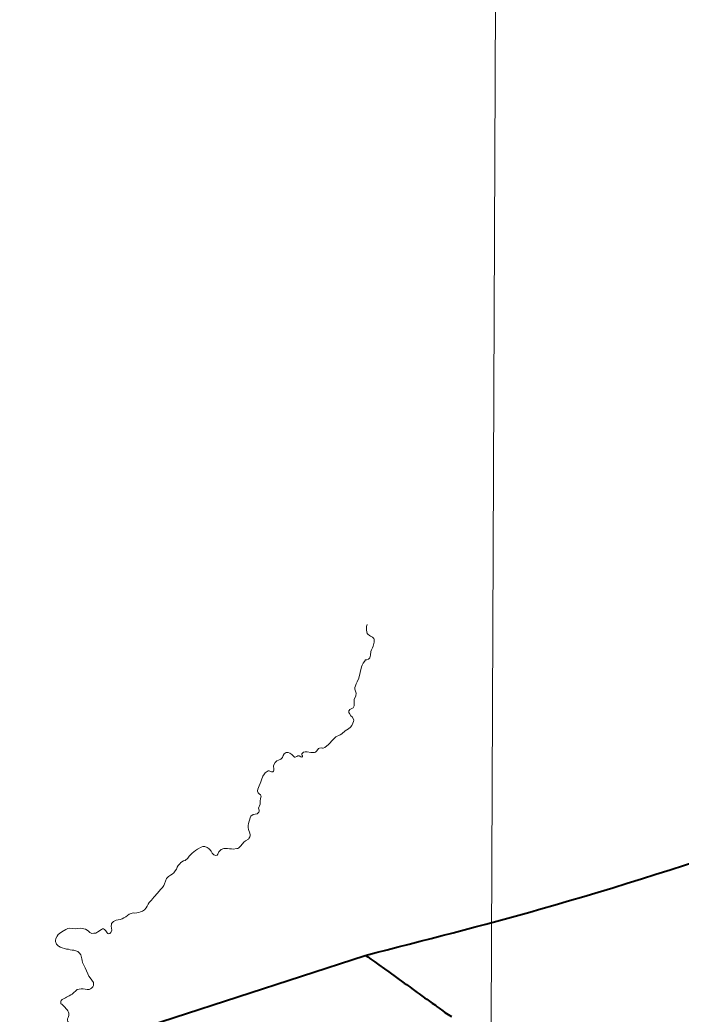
# Model space of a CAD drawing. Extents: x 553962 to 842807, y 8883888 to 9032388.
# Drawn here: x 595213 to 597188, y 8916524 to 8919494 of the extents above; entities that cross this region are included whole.
import ezdxf

# ---------------------------------------------------------------- set-up
doc = ezdxf.new("R2010")
doc.units = 0
doc.header["$LTSCALE"] = 160
doc.layers.add('6', color=7, linetype='Continuous', lineweight=13)

msp = doc.modelspace()

# ---------------------------------------------------------------- linework, layer by layer
at = {"layer": '6', "lineweight": 40}
msp.add_line((590967.2, 8914985.2), (596244.3, 8916699.1), dxfattribs=at)
at = {"layer": '6'}
for points in [[(596655.5, 8924715.8), (596593.3, 8909930.3), (596541.3, 8898204.5)], [(596250.8, 8917687.3), (596248.7, 8917681.4), (596248.1, 8917671), (596249, 8917665.2), (596250.3, 8917660.7), (596252.4, 8917658.3), (596257.1, 8917654.4), (596260, 8917652.4), (596265.8, 8917650), (596270.7, 8917645.6), (596271.6, 8917643.7), (596271.6, 8917639.8), (596271.1, 8917634.4), (596268.2, 8917622.7), (596266.4, 8917617.8), (596263.4, 8917612), (596261.6, 8917606.8), (596260.5, 8917595.7), (596257.9, 8917588.2), (596255.4, 8917584.5), (596254.1, 8917583.7), (596249.3, 8917582.1), (596247.7, 8917582.2), (596245.3, 8917581.6), (596243.9, 8917580.7), (596243.9, 8917579.6), (596241.9, 8917577.3), (596238.1, 8917571.8), (596235.6, 8917566.4), (596233.7, 8917560.8), (596225.3, 8917527.3), (596220.9, 8917516.5), (596217.8, 8917510.6), (596215.1, 8917504.6), (596213.8, 8917499.6), (596214, 8917494.4), (596216, 8917488.3), (596217.2, 8917482.2), (596216.5, 8917474.5), (596212, 8917463.7), (596211.4, 8917457.9), (596212, 8917444.1), (596208.6, 8917438.8), (596198.3, 8917433.1), (596196.1, 8917430.4), (596195.8, 8917429.7), (596196, 8917424.9), (596198, 8917421.9), (596202, 8917414.9), (596206.1, 8917410.2), (596210.3, 8917401.9), (596209.8, 8917398), (596207.8, 8917392.2), (596204.3, 8917386.2), (596200.2, 8917380.3), (596194.8, 8917375.6), (596184.8, 8917369.3), (596174.7, 8917360.8), (596169.5, 8917357.7), (596156.6, 8917352.1), (596148.4, 8917343.8), (596135.3, 8917328.5), (596124.4, 8917319.8), (596118.9, 8917317.7), (596117.4, 8917317.7), (596113, 8917318.7), (596108, 8917318.5), (596105.3, 8917317.5), (596102.6, 8917314.5), (596099.2, 8917309.4), (596096.2, 8917306.2), (596092.9, 8917305.2), (596082.5, 8917305), (596071, 8917307.3), (596065.1, 8917307.5), (596059.9, 8917305.8), (596055.6, 8917301.1), (596055.1, 8917299.1), (596056.1, 8917296.6), (596057.1, 8917295.3), (596057.1, 8917292.5), (596056.6, 8917291.9), (596055.6, 8917291.5), (596054.9, 8917291.5), (596052, 8917292.5), (596047.6, 8917295.3), (596044.3, 8917295.4), (596043.6, 8917295.2), (596040.6, 8917293.5), (596035.6, 8917291.4), (596033.7, 8917290.9), (596033, 8917291.3), (596024.9, 8917299.5), (596019.8, 8917302.8), (596014.1, 8917305.2), (596009.1, 8917305.2), (596008.2, 8917305), (596002.9, 8917301.2), (595999.8, 8917296.2), (595997.1, 8917290.3), (595992.6, 8917285.1)], [(595992.6, 8917285.1), (595992.6, 8917285.1), (595986, 8917282), (595980.3, 8917279.9), (595975.9, 8917274.9), (595970.5, 8917266.3), (595970.4, 8917262.8), (595971.7, 8917256.9), (595971.4, 8917251.8), (595970.4, 8917249.2), (595968.2, 8917247.5), (595964.2, 8917247.1), (595957.9, 8917250.8), (595954.3, 8917250.6), (595945.7, 8917244.3), (595943.8, 8917240.9), (595939.2, 8917234.2), (595934.7, 8917223), (595933.1, 8917217.3), (595925.8, 8917200.6), (595924.2, 8917195.2), (595923, 8917190.3), (595923.1, 8917189.1), (595925.2, 8917184.7), (595927.4, 8917181.8), (595932.2, 8917178.9), (595933.5, 8917175.1), (595933.1, 8917172.1), (595931.4, 8917166.4), (595930.6, 8917161), (595930.6, 8917151)], [(595930.6, 8917151), (595925.3, 8917139.2), (595925.5, 8917138.4), (595927.9, 8917132.6), (595927.8, 8917129.4), (595926.4, 8917126.7), (595921.8, 8917122.2), (595909.9, 8917119.5), (595902.8, 8917114.8), (595900.6, 8917110.3), (595895.6, 8917092.5), (595894.9, 8917086.6), (595894.9, 8917080.8), (595895.8, 8917075.3), (595899.5, 8917064.5), (595900.8, 8917059.1), (595900.8, 8917055.3), (595900.3, 8917053.4), (595897, 8917047.9), (595895.5, 8917045.9), (595886.5, 8917041.5), (595881.7, 8917037.4), (595872.7, 8917026.1), (595866.1, 8917019.1), (595863.7, 8917017.9), (595861.3, 8917017.8), (595850.5, 8917016.4), (595844.8, 8917017), (595839.2, 8917017.2), (595833, 8917018.5), (595822.7, 8917018.5), (595814, 8917015.7), (595811.2, 8917012.6), (595807.6, 8917008), (595804.1, 8917001.3), (595802.3, 8916998.8), (595801.6, 8916998.5), (595797.7, 8916997.6), (595794.9, 8916998.2), (595792.6, 8916999.3), (595789.7, 8917001.9), (595787.4, 8917004.8), (595783.9, 8917010.5), (595778.5, 8917017.1), (595776.8, 8917017.5), (595775.9, 8917018.8), (595772.1, 8917021), (595765.3, 8917023.8), (595759.6, 8917023.8), (595754.2, 8917022), (595743.2, 8917015.9), (595737.9, 8917012.4), (595727.4, 8917004.5), (595723.2, 8917000.5), (595718.9, 8916995.4), (595714.4, 8916989.4), (595706.9, 8916982.7), (595706.2, 8916982.2), (595701.9, 8916981.1), (595696.7, 8916978.2), (595692.9, 8916975.7), (595691.4, 8916973.6), (595686.2, 8916968), (595683.2, 8916962.4), (595680.7, 8916956.7)], [(595680.7, 8916956.7), (595677.2, 8916951.3), (595673, 8916945.9), (595667.6, 8916941.7), (595662.7, 8916938.8), (595657.4, 8916935.1), (595651.2, 8916928.3), (595644.9, 8916912.5), (595642.6, 8916907.3), (595642.6, 8916907.3), (595638.8, 8916901.8), (595633.1, 8916895.6), (595624.1, 8916884.5), (595614, 8916873.5), (595609.5, 8916867.8), (595605.7, 8916863.5), (595599.3, 8916857.1), (595595.9, 8916851.8), (595593.3, 8916846), (595590.2, 8916840.6), (595585.5, 8916835.2), (595578.8, 8916830.7), (595573.4, 8916828.7), (595568.7, 8916827.4), (595556.8, 8916825.3), (595551, 8916826), (595545.6, 8916824.6), (595539.8, 8916821.7), (595529, 8916814), (595523.8, 8916810.8), (595518.6, 8916808.3), (595512.2, 8916806), (595501, 8916804), (595493, 8916800.5), (595489.8, 8916797.5), (595487.1, 8916794.1), (595486.5, 8916791.4)], [(595486.5, 8916791.4), (595485.9, 8916786.1), (595487.1, 8916780.3), (595487.9, 8916774.8), (595486.1, 8916769.5), (595485.1, 8916767.7), (595481.4, 8916764.4), (595478.3, 8916763.6), (595476, 8916764), (595473.8, 8916766.1), (595469.7, 8916772.2), (595465.4, 8916776.5), (595463, 8916777.9), (595459.9, 8916777.9), (595456.5, 8916776.8), (595445.4, 8916768.9), (595439.5, 8916765.8), (595433.6, 8916764.9), (595427.6, 8916764.3), (595422.4, 8916766.9), (595416.5, 8916772.4), (595409, 8916777.5), (595404.1, 8916778.8), (595398.9, 8916779.5), (595392.9, 8916780), (595386.3, 8916779.2), (595380.3, 8916778.8), (595362.5, 8916780.4), (595356.3, 8916779.2), (595350.2, 8916776.7), (595338.4, 8916769.8), (595331.8, 8916764.8), (595327.7, 8916761), (595324.2, 8916756.4), (595320.2, 8916749.1), (595319.3, 8916743.8), (595319.3, 8916740.6), (595322.3, 8916732.6), (595328.1, 8916726.5), (595331.5, 8916725.4), (595333.2, 8916724), (595352.5, 8916718), (595358, 8916717.1), (595363.6, 8916715.4), (595369.2, 8916715), (595374.4, 8916714.2), (595380.1, 8916712.7), (595385.8, 8916710.2), (595391.2, 8916705.5), (595394.8, 8916700.3), (595398.2, 8916689), (595398.9, 8916683.3), (595400.3, 8916677.6), (595408, 8916661.4), (595415.9, 8916643.4), (595419.4, 8916637.2), (595423, 8916631.7), (595427.9, 8916625.1), (595432.8, 8916617.5), (595433.2, 8916611.8), (595433, 8916609), (595431.2, 8916605.4), (595426.9, 8916600.8), (595424, 8916598.6), (595420.4, 8916597.2)], [(595420.4, 8916597.2), (595414.1, 8916597.1), (595408.1, 8916598.3), (595402, 8916598.8), (595396.1, 8916598.7), (595390, 8916597.8), (595384.2, 8916596.6), (595369.5, 8916583.5), (595365.6, 8916581.1), (595360.5, 8916577.8), (595352.3, 8916574.1), (595349.3, 8916571.8), (595339.4, 8916567.2), (595336.6, 8916564.6), (595335.5, 8916561.8), (595335.4, 8916554.6)]]:
    msp.add_lwpolyline(points, dxfattribs=at)
at = {"layer": '6', "lineweight": 40}
msp.add_lwpolyline([(596245.7, 8916698.7), (596252, 8916694.7), (596261.5, 8916687.4), (596267.4, 8916683.6), (596272.9, 8916679.3), (596284.8, 8916671.1), (596302.1, 8916658.7), (596315, 8916649.8), (596360.9, 8916616.4), (596367.5, 8916612.2), (596371.8, 8916608.8), (596377.7, 8916604.7), (596383.4, 8916599.9), (596399.5, 8916588.4), (596405.6, 8916584.3), (596422.1, 8916572.3), (596428.7, 8916568.1), (596444.9, 8916556.3), (596454.8, 8916549.8), (596459.8, 8916545.5), (596465.6, 8916541.6), (596476.8, 8916533.4), (596481.9, 8916528.6), (596501.9, 8916516.5)], dxfattribs=at)
msp.add_spline([(596244.3, 8916699.1), (596768.6, 8916837.7), (598135.3, 8917279.9), (599449.7, 8917687.2), (600558.2, 8918071.1)], degree=3, dxfattribs=at)
at = {"layer": '6'}
msp.add_spline([(595335.4, 8916554.6), (595340.6, 8916551.3), (595347.8, 8916543.2), (595355.9, 8916533.5), (595359.7, 8916524.4), (595357.2, 8916513.8), (595355, 8916505), (595358.4, 8916498.8), (595364.7, 8916488.5), (595369.3, 8916473.8), (595376.5, 8916460.9), (595382.8, 8916450.3), (595388.4, 8916441.6), (595393.1, 8916432.5), (595393.4, 8916422.5), (595392.8, 8916412.2), (595392.5, 8916392.5), (595391.5, 8916377.8), (595394.7, 8916368.8), (595406.8, 8916361.2), (595416.2, 8916353.4), (595427.5, 8916336.6), (595429.3, 8916317.8), (595418.1, 8916303.7), (595399.3, 8916283.7), (595389.3, 8916268.4), (595378.1, 8916255.3), (595356.5, 8916248.7), (595337.5, 8916237.4), (595332.5, 8916226.8), (595310, 8916207.4), (595246.2, 8916187.4)], degree=3, dxfattribs=at)

doc.saveas('drawing.dxf')
